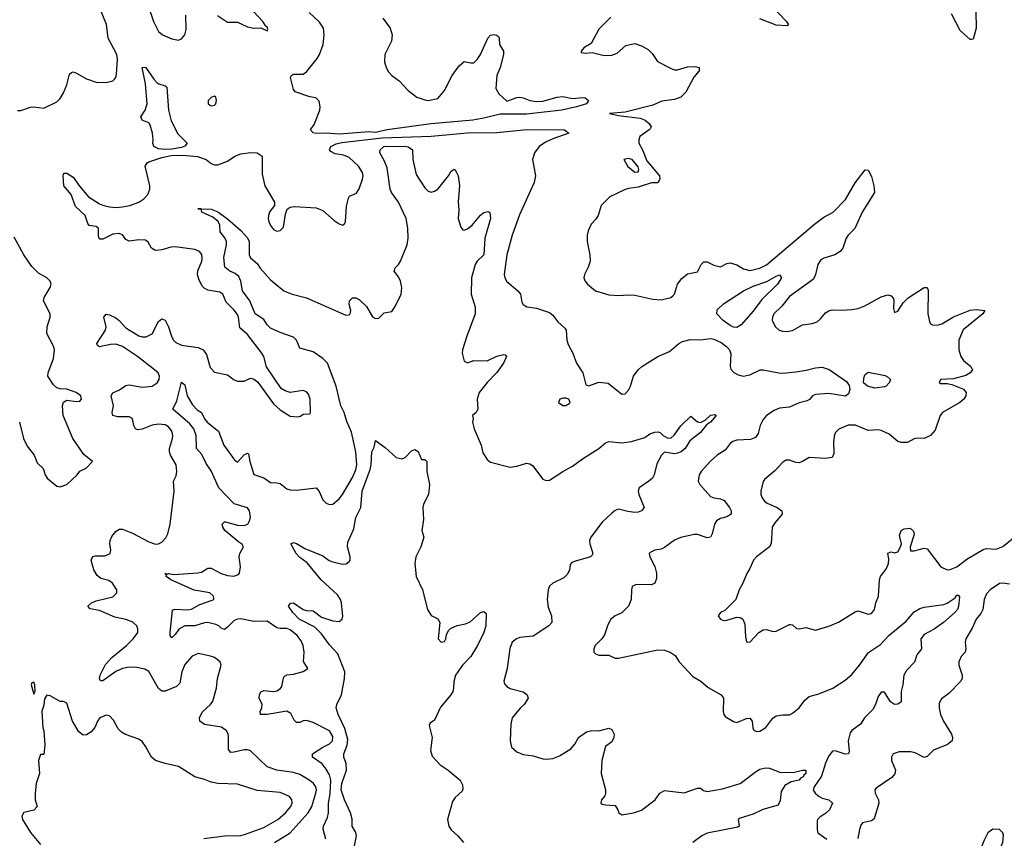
# Model space of a CAD drawing. Header units: inches. Extents: x 1603819 to 1745079, y 385938 to 533966.
# Tile 360 of 561: x 1691804 to 1697799, y 444016 to 449002. Entities that reach past the tile are written whole.
import ezdxf

# ---------------------------------------------------------------- set-up
doc = ezdxf.new("R2010")
doc.units = ezdxf.units.IN
doc.header["$MEASUREMENT"] = 0
doc.layers.add('B6494', color=7, linetype='Continuous')

msp = doc.modelspace()

# ---------------------------------------------------------------- linework, layer by layer
at = {"layer": 'B6494', "color": 5}
for points, elevation in [([(1691790, 448448.9), (1691810, 448448.9), (1691870, 448468.5), (1691890.4, 448470.4), (1691950, 448462.8), (1692030, 448502), (1692050, 448522), (1692070, 448556), (1692090, 448604.7), (1692107.3, 448670), (1692119.5, 448680.5), (1692130, 448683.8), (1692150, 448676.5), (1692210, 448641.1), (1692270, 448620.3), (1692330, 448619), (1692370, 448628.9), (1692381.4, 448638.6), (1692389.7, 448650.3), (1692393.7, 448670), (1692398.4, 448761.6), (1692395, 448790), (1692342.5, 448890), (1692332.4, 448972.4), (1692270, 449128)], 380), ([(1692585.8, 449085.8), (1692619.5, 448990), (1692650, 448930.6), (1692674, 448910), (1692730, 448884.9), (1692770, 448877.1), (1692790, 448884.9), (1692809.5, 448910), (1692818.3, 448941.7), (1692815.6, 449030)], 380), ([(1693007.3, 449027.3), (1693070, 448986), (1693130, 448986), (1693190, 448958.8), (1693230, 448951), (1693271.6, 448951.6), (1693310, 448934), (1693315.3, 448944.7), (1693310, 448958), (1693302, 448962), (1693284, 448990), (1693171.5, 449111.5)], 380), ([(1696378.3, 449090), (1696472.2, 448990), (1696484, 448970), (1696476, 448964), (1696410, 448969.2), (1696310, 449006)], 380), ([(1694014.4, 449010), (1694059.3, 448950), (1694070.9, 448910), (1694067.3, 448870), (1694027.2, 448790), (1694025.5, 448745.5), (1694034.9, 448710), (1694050, 448684), (1694070, 448662), (1694113.4, 448630), (1694170, 448570.5), (1694222.8, 448530), (1694270, 448512.7), (1694290.4, 448510.4), (1694350, 448521.6), (1694391.3, 448570), (1694437.5, 448662.5), (1694479, 448721), (1694510, 448746), (1694550, 448738), (1694570, 448739.3), (1694590, 448758.4), (1694610, 448790.4), (1694654, 448890), (1694670, 448907.2), (1694690, 448911.3), (1694707.5, 448907.5), (1694718.6, 448898.6), (1694723.7, 448890), (1694724.6, 448850), (1694750.4, 448810), (1694750.3, 448790), (1694730.3, 448709.7), (1694710, 448662), (1694702, 448582), (1694721, 448550), (1694770, 448504.7), (1694830, 448527.7), (1694849.6, 448530.4), (1694870, 448526.7), (1694909.4, 448509.4), (1694950, 448502.8), (1694990, 448506.4), (1695077.2, 448530), (1695110, 448533.4), (1695170, 448521.5), (1695230, 448528.4), (1695246.4, 448526.4), (1695267.7, 448510), (1695255.5, 448490), (1695194.9, 448470), (1695103.8, 448450), (1694890, 448426.9), (1694730, 448426.2), (1694630, 448401.1), (1694563, 448390), (1694310, 448366.8), (1694041.6, 448330), (1693970, 448315.2), (1693930, 448317.8), (1693830, 448309.9), (1693750, 448303.9), (1693670.5, 448309.5), (1693610, 448307.6), (1693591.7, 448311.7), (1693575.4, 448330), (1693596.3, 448363.7), (1693630.5, 448450), (1693633, 448470), (1693626.3, 448506.3), (1693606.2, 448526.2), (1693570, 448532.2), (1693482, 448562), (1693470, 448576.2), (1693451.8, 448650), (1693458, 448662), (1693470, 448669.2), (1693529.9, 448670.1), (1693550, 448683.2), (1693615.2, 448764.8), (1693630, 448790.5), (1693650.9, 448850.9), (1693657.8, 448910), (1693654, 448950), (1693630, 448985.7), (1693565.8, 449045.8)], 360), ([(1697625.5, 449054.5), (1697627, 448950), (1697610, 448884), (1697598.7, 448881.3), (1697590, 448881.3), (1697530, 448935.1), (1697476.7, 449036.7)], 380), ([(1695403.8, 449016.2), (1695330, 448943.7), (1695282.5, 448857.5), (1695238, 448830), (1695222, 448810), (1695222, 448802), (1695250, 448798), (1695290, 448801), (1695363.4, 448783.4), (1695410, 448786.4), (1695442.5, 448797.5), (1695494.8, 448845.2), (1695550, 448856), (1695590, 448842.8), (1695630, 448820.7), (1695655.6, 448795.6), (1695687.4, 448747.4), (1695770, 448704.9), (1695790, 448697), (1695810, 448696), (1695870, 448713.6), (1695916.5, 448716.5), (1695941, 448710), (1695940.7, 448690), (1695909.1, 448650.9), (1695860.3, 448559.7), (1695828.4, 448530), (1695790, 448515.5), (1695714.1, 448505.9), (1695658.9, 448481.1), (1695490, 448438.3), (1695396, 448430), (1695450, 448418), (1695581.3, 448401.3), (1695612, 448390), (1695637.1, 448370), (1695648, 448350), (1695642.4, 448337.6), (1695637.3, 448330), (1695579.3, 448290), (1695572.7, 448270), (1695574.4, 448250), (1695596.5, 448210), (1695622, 448142), (1695698.8, 448050), (1695701, 448030), (1695690, 448009), (1695650, 448009), (1695570, 447980.9), (1695510, 447973.2), (1695490, 447966.6), (1695397.1, 447922.9), (1695344, 447870), (1695326, 447810), (1695312.5, 447787.5), (1695284.1, 447755.9), (1695264.9, 447715.1), (1695259.3, 447690), (1695258.6, 447650), (1695275.3, 447570), (1695276.4, 447530), (1695265.7, 447494.3), (1695242, 447450), (1695239.3, 447430), (1695246, 447410), (1695262, 447390), (1695310.3, 447350.3), (1695390, 447326.7), (1695450, 447320.9), (1695510, 447325.3), (1695550, 447322.8), (1695658.7, 447298.7), (1695710, 447294.6), (1695769, 447310), (1695780.8, 447319.2), (1695791.5, 447330), (1695808.2, 447390), (1695835, 447425), (1695870, 447453.7), (1695930, 447466.7), (1695952.6, 447510), (1695970, 447527.4), (1695990, 447526.7), (1696030, 447506.3), (1696070, 447496.5), (1696110, 447517.4), (1696130, 447521.2), (1696170, 447509.5), (1696210, 447484.6), (1696250, 447474.3), (1696310, 447487.8), (1696350, 447509.4), (1696376.7, 447530), (1696643.4, 447756.6), (1696700.7, 447799.3), (1696756.5, 447830), (1696832.7, 447907.3), (1696890, 448007.6), (1696952.1, 448087.9), (1696970, 448086), (1696990, 448047.3), (1697003.9, 447990), (1697007.6, 447950), (1696932.9, 447830), (1696889.4, 447730.6), (1696848.2, 447690), (1696835.2, 447670), (1696816.1, 447610), (1696800.3, 447590), (1696766.4, 447570), (1696699.5, 447550), (1696681.8, 447538.2), (1696663, 447510), (1696650.2, 447449.8), (1696638, 447422), (1696490, 447316.4), (1696443.5, 447256.5), (1696394.9, 447210), (1696386.7, 447190), (1696386.3, 447170), (1696404.9, 447130), (1696428.2, 447110), (1696450, 447104), (1696477.6, 447102.4), (1696510, 447108.4), (1696570, 447143.2), (1696628.7, 447151.3), (1696658.9, 447161.1), (1696680.6, 447179.4), (1696710, 447215.8), (1696731, 447229), (1696750, 447234.9), (1696810, 447231.7), (1696870, 447235.6), (1696910, 447243.6), (1696950, 447259.7), (1697050, 447313.8), (1697090, 447325.3), (1697110, 447319.3), (1697123.4, 447303.4), (1697126.7, 447290), (1697123.4, 447243.4), (1697130, 447218), (1697150, 447226.8), (1697182.9, 447277.1), (1697212.5, 447307.5), (1697310.7, 447370.7), (1697330, 447371), (1697335.1, 447355.1), (1697332.6, 447210), (1697343.6, 447163.6), (1697350.2, 447150.2), (1697362.2, 447142.2), (1697390, 447141.8), (1697418.7, 447150), (1697490, 447191.6), (1697590, 447232.2), (1697630, 447236.5), (1697681, 447230), (1697667.7, 447210), (1697548.1, 447111.9), (1697522.4, 447050), (1697522.8, 446990), (1697533.8, 446950), (1697550, 446926), (1697595.5, 446890), (1697605.5, 446870), (1697590.4, 446850), (1697564.8, 446835.2), (1697490, 446813.5), (1697410, 446811.1), (1697403, 446790), (1697410, 446785.3), (1697450, 446785.3), (1697479.6, 446779.6), (1697550, 446750.3), (1697566.4, 446730), (1697565.3, 446710), (1697552.2, 446690), (1697527.2, 446670), (1697423.2, 446610), (1697408.4, 446590), (1697378, 446502), (1697350, 446468.4), (1697311, 446450), (1697266.5, 446453.5), (1697250, 446449.6), (1697210, 446427.3), (1697170, 446426), (1697150, 446433.3), (1697097.6, 446477.6), (1697050, 446498.8), (1697030, 446503.5), (1696970, 446499.1), (1696892.7, 446532.7), (1696847.7, 446532.3), (1696792.2, 446507.8), (1696774, 446490), (1696765.7, 446474.3), (1696758.8, 446430), (1696760.7, 446359.3), (1696750, 446335.1), (1696710.5, 446329.5), (1696610, 446335.4), (1696570, 446309.7), (1696550, 446302.4), (1696530, 446303.6), (1696490, 446318.4), (1696470, 446318.4), (1696450, 446307), (1696404.7, 446255.3), (1696338.2, 446201.8), (1696330.2, 446189.8), (1696316.5, 446130), (1696316.9, 446110), (1696324.6, 446090), (1696338.9, 446070), (1696356, 446056), (1696416.3, 446030), (1696443.8, 446010), (1696446.4, 445990), (1696401.9, 445938.1), (1696386, 445910), (1696378.4, 445810), (1696368.8, 445791.2), (1696289.2, 445730.8), (1696272, 445710), (1696250, 445658), (1696231.2, 445628.8), (1696207.4, 445570), (1696184.2, 445530), (1696164.4, 445470), (1696096.7, 445403.3), (1696071, 445390), (1696056, 445370), (1696070, 445351.3), (1696090, 445343), (1696110, 445344.4), (1696170, 445361.6), (1696190, 445360.5), (1696206.8, 445350), (1696219.9, 445319.9), (1696223.4, 445243.4), (1696230, 445212), (1696250, 445211), (1696305.1, 445270), (1696330, 445284.6), (1696350, 445287.4), (1696390, 445276), (1696410, 445277), (1696490, 445317.3), (1696497.3, 445317.3), (1696510, 445316), (1696533.4, 445293.4), (1696550, 445290.6), (1696590, 445299.1), (1696650, 445283.8), (1696730, 445307.8), (1696790, 445331.7), (1696890, 445395.8), (1696910, 445400.4), (1696970, 445381.3), (1696990, 445385.7), (1697007.6, 445410), (1697016.2, 445450), (1697032, 445490), (1697039, 445590), (1697046, 445610), (1697081.3, 445658.7), (1697094, 445690), (1697096.6, 445716.6), (1697090, 445752), (1697110, 445761), (1697130, 445754.8), (1697150, 445761), (1697167, 445790), (1697172.3, 445810), (1697160.9, 445859.1), (1697170, 445890.8), (1697190, 445901), (1697225.4, 445905.4), (1697246.8, 445886.8), (1697250, 445866), (1697224.9, 445790), (1697227.1, 445767.1), (1697250, 445766.7), (1697310, 445783), (1697330, 445779.2), (1697412, 445670), (1697450, 445650.2), (1697470, 445652.3), (1697510, 445669.3), (1697570, 445715.1), (1697670, 445775.5), (1697690, 445779.8), (1697750, 445776.3), (1697790, 445792.1), (1697854.4, 445845.6)], 380), ([(1693356.1, 443990), (1693451.5, 444050), (1693559.5, 444170), (1693583.6, 444210), (1693607.9, 444290), (1693611, 444310), (1693607.2, 444330), (1693592.2, 444350), (1693570, 444367.9), (1693510, 444404.7), (1693470, 444416.2), (1693370, 444430.5), (1693311.5, 444450), (1693209, 444549), (1693190, 444555.3), (1693170, 444555.2), (1693110, 444539.8), (1693090, 444538.9), (1693075.8, 444555.8), (1693075.1, 444635.1), (1693072.8, 444652.8), (1693063.7, 444670), (1693031.9, 444691.9), (1692929.7, 444709.7), (1692900.9, 444730), (1692898.4, 444750), (1692915.6, 444784.4), (1692965.6, 444830), (1692979.7, 444850), (1693003.1, 444930), (1693008.7, 444990), (1693031.2, 445070), (1693025.1, 445090), (1692990, 445116), (1692965.5, 445125.5), (1692890, 445140.5), (1692854.3, 445125.7), (1692810, 445074), (1692791.3, 445030), (1692778.8, 444961.2), (1692758.9, 444941.1), (1692690, 444910.9), (1692670, 444911.1), (1692650, 444927.8), (1692590, 445031.8), (1692566, 445046), (1692517, 445057), (1692470, 445058.5), (1692430, 445049.9), (1692388.4, 445031.6), (1692310, 444975.1), (1692295.1, 444975.1), (1692288.9, 444988.9), (1692294, 445010), (1692325.9, 445074.1), (1692364, 445116), (1692455, 445190), (1692495.3, 445230), (1692522.6, 445270), (1692524, 445290), (1692517.4, 445310), (1692492.3, 445332.3), (1692450, 445348.4), (1692383.2, 445363.2), (1692290, 445403.2), (1692233.1, 445413.1), (1692218.4, 445430), (1692240.5, 445450), (1692270, 445462.8), (1692370, 445487.4), (1692395.6, 445510), (1692395.6, 445530), (1692369.4, 445570), (1692346.7, 445586.7), (1692298.5, 445598.5), (1692275.6, 445615.6), (1692255.5, 445650), (1692239.7, 445710), (1692250, 445732.4), (1692263.5, 445736.5), (1692323, 445737), (1692355.1, 445750), (1692358, 445770), (1692351.9, 445810), (1692354.5, 445830), (1692365.8, 445854.2), (1692390, 445883.8), (1692410, 445898), (1692430, 445899.5), (1692490, 445874), (1692590, 445820.8), (1692630, 445807.9), (1692650, 445808.9), (1692670, 445818.4), (1692694.5, 445845.5), (1692706.3, 445870), (1692720.5, 445930), (1692745.1, 446130), (1692740.5, 446190), (1692755.8, 446224.2), (1692761.4, 446250), (1692757.2, 446290), (1692721.8, 446350), (1692716.2, 446370), (1692715.3, 446390), (1692734.8, 446450), (1692737, 446470), (1692730, 446495.4), (1692710, 446521.6), (1692690, 446533.4), (1692650, 446537.3), (1692610, 446531.6), (1692550, 446507.2), (1692523.8, 446503.8), (1692508.8, 446510), (1692499.8, 446530), (1692491.6, 446570), (1692479.1, 446579.1), (1692470, 446582.8), (1692402.1, 446582.1), (1692371.2, 446591.2), (1692367.7, 446610), (1692375.7, 446650), (1692360.8, 446710), (1692371.6, 446728.4), (1692412.1, 446747.9), (1692450, 446772.8), (1692470, 446778.5), (1692550, 446763), (1692610.6, 446769.4), (1692641.3, 446790), (1692652.2, 446810), (1692655.1, 446830), (1692646.6, 446850), (1692625.1, 446870), (1692521.2, 446950), (1692430, 447011.3), (1692390, 447026.2), (1692355.9, 447024.1), (1692290, 447009.8), (1692278, 447018), (1692274, 447030), (1692327.2, 447110), (1692331, 447131), (1692317, 447190), (1692330, 447207.3), (1692350, 447204.4), (1692390, 447185.3), (1692410.1, 447170.1), (1692450, 447124.5), (1692530, 447076.8), (1692550, 447069.4), (1692574.5, 447070), (1692610, 447089.3), (1692650, 447163.1), (1692670, 447180.3), (1692690, 447172.2), (1692710, 447130.4), (1692730, 447068.5), (1692739.7, 447050), (1692754.8, 447034.8), (1692790, 447019), (1692890, 447005.2), (1692920.9, 446990), (1692941.8, 446961.8), (1692963.9, 446883.9), (1692990, 446854.4), (1693070, 446838), (1693110, 446808.4), (1693130, 446799.5), (1693170, 446799.1), (1693210, 446817.3), (1693232.1, 446812.1), (1693253.3, 446793.3), (1693350, 446662), (1693390, 446625.5), (1693450, 446587.3), (1693496.5, 446583.5), (1693513.2, 446586.8), (1693530, 446598), (1693570, 446602), (1693575.3, 446610), (1693572.3, 446690), (1693561.5, 446721.5), (1693550, 446736), (1693530, 446742.7), (1693450, 446731.3), (1693420.4, 446740.4), (1693396.2, 446756.2), (1693307.4, 446887.4), (1693290.9, 446950), (1693278.9, 446970), (1693190, 447084), (1693144.4, 447124.4), (1693136.4, 447190), (1693130, 447205.4), (1693110, 447232.8), (1693060.6, 447280.6), (1693040.9, 447330), (1693022.8, 447342.8), (1692950, 447353.6), (1692926.4, 447366.4), (1692916.8, 447376.8), (1692896, 447416), (1692886.5, 447450), (1692888.4, 447471.6), (1692913.6, 447530), (1692915.8, 447550), (1692912.1, 447572.1), (1692898.5, 447590), (1692870, 447602.6), (1692750, 447617.6), (1692724.5, 447615.5), (1692670, 447599.7), (1692630, 447596.2), (1692606, 447610), (1692585.8, 447645.8), (1692570, 447658.4), (1692530, 447660.4), (1692470, 447653.5), (1692450, 447662.4), (1692430.5, 447690.5), (1692410, 447698.9), (1692370, 447695.8), (1692310, 447664.5), (1692290, 447664.2), (1692283.6, 447683.6), (1692283.1, 447730), (1692270, 447742.2), (1692227.7, 447747.7), (1692219.3, 447759.3), (1692202.5, 447810), (1692144.6, 447864.6), (1692116.5, 447936.5), (1692071.9, 447990), (1692068.7, 448051.3), (1692072.7, 448067.3), (1692090, 448066), (1692130, 448043.5), (1692167.7, 447987.7), (1692223.5, 447923.5), (1692290, 447881), (1692310, 447871.5), (1692350, 447862.1), (1692390, 447858.3), (1692430, 447860.9), (1692474.5, 447870), (1692530, 447889.4), (1692559.1, 447910), (1692583.4, 447936.6), (1692596.1, 447970), (1692595.8, 447990), (1692567.2, 448110), (1692579.7, 448130), (1692590, 448135.1), (1692670, 448162.7), (1692725.4, 448174.6), (1692797.5, 448177.5), (1692887.5, 448167.5), (1692939.3, 448150), (1692970, 448126.4), (1692990, 448117.1), (1693010, 448118.4), (1693070, 448139.5), (1693113, 448170), (1693150, 448185.5), (1693210, 448193.3), (1693250.7, 448190.7), (1693281.1, 448170), (1693280.3, 448060.3), (1693297.1, 447990), (1693356.3, 447890), (1693354.8, 447870), (1693327.1, 447832.9), (1693318.4, 447810), (1693316.4, 447790), (1693321.3, 447770), (1693330, 447747.3), (1693350, 447724), (1693370, 447714), (1693390, 447717.3), (1693410, 447738), (1693422, 447818), (1693432.5, 447847.5), (1693450, 447858.8), (1693477, 447863), (1693610, 447854.8), (1693650, 447839.1), (1693719, 447779), (1693750, 447757.6), (1693770, 447750.6), (1693781.5, 447758.5), (1693787.6, 447772.4), (1693793.3, 447866.7), (1693805.1, 447914.9), (1693812.9, 447927.1), (1693854.3, 447945.7), (1693870, 447971), (1693892.1, 448030), (1693895, 448050), (1693891.7, 448070), (1693867, 448110), (1693810, 448161.6), (1693776.3, 448176.3), (1693724.3, 448184.3), (1693698.8, 448198.8), (1693689.8, 448210), (1693698.5, 448230), (1693730, 448245.9), (1693766.1, 448253.9), (1694010, 448282), (1694310, 448293.2), (1694530, 448312.3), (1694710, 448313.6), (1694892.2, 448332.2), (1695121, 448330), (1695146.8, 448310), (1695050, 448276.8), (1695004.4, 448255.6), (1694966, 448230), (1694938.3, 448190), (1694926, 448150), (1694943.6, 448050), (1694936.6, 448010), (1694846.3, 447813.7), (1694802.1, 447690), (1694769.2, 447569.2), (1694753.7, 447450), (1694757.4, 447430), (1694770, 447407.2), (1694837.6, 447350), (1694852.2, 447330), (1694861.7, 447281.7), (1694870, 447266.8), (1694892.3, 447252.3), (1694950, 447244.9), (1695030, 447218.7), (1695050, 447201.6), (1695080.8, 447160.8), (1695122.8, 447122.8), (1695130.3, 447110), (1695135.3, 447050), (1695143.2, 447023.2), (1695170.8, 446970), (1695194.8, 446910), (1695233, 446850), (1695250, 446778), (1695270, 446770.8), (1695330, 446794.8), (1695387.7, 446787.7), (1695470, 446720.7), (1695490, 446722.8), (1695510, 446746), (1695522, 446770), (1695540.9, 446830), (1695569.4, 446870), (1695591.1, 446888.9), (1695689.2, 446950), (1695759.4, 446980.6), (1695817.2, 447030), (1695839.4, 447040.6), (1695885.9, 447054.1), (1695950, 447051.3), (1696010, 447060.1), (1696030, 447056.5), (1696075, 447035), (1696108.6, 447010), (1696125.3, 446990), (1696133.6, 446966.4), (1696129.3, 446889.3), (1696133.5, 446873.5), (1696152.2, 446852.2), (1696178.4, 446838.4), (1696210, 446831.4), (1696230, 446834.2), (1696250, 446838.9), (1696311.7, 446868.3), (1696330.9, 446869.1), (1696425.5, 446850), (1696450, 446849.1), (1696530, 446856.4), (1696593.4, 446866.6), (1696650, 446881.6), (1696690, 446885.9), (1696731.9, 446871.9), (1696837.1, 446797.1), (1696853.7, 446773.7), (1696857.9, 446750), (1696850, 446723.7), (1696831.2, 446708.8), (1696730, 446724.9), (1696650, 446719.4), (1696632, 446710), (1696612.6, 446687.4), (1696599.1, 446680.9), (1696550, 446668.6), (1696490, 446641.2), (1696430, 446635.3), (1696398, 446622), (1696351.8, 446590), (1696330, 446566), (1696312.8, 446530), (1696299.3, 446480.7), (1696283.1, 446456.9), (1696254.3, 446445.7), (1696170, 446441.2), (1696146.7, 446433.3), (1696130, 446420.5), (1696099.5, 446380.5), (1696050, 446349.7), (1696010, 446313.1), (1695953.1, 446250), (1695941.1, 446230), (1695935.8, 446190), (1695944.4, 446170), (1696010, 446098.4), (1696030.2, 446090.2), (1696070, 446084), (1696093.2, 446073.2), (1696125.3, 446030), (1696134.9, 446010), (1696134.9, 445990), (1696110, 445973.3), (1696070, 445963.5), (1696047.4, 445950), (1696033.8, 445930), (1696020.3, 445870), (1696010, 445849.6), (1695990, 445846), (1695930, 445867), (1695910, 445866.6), (1695830, 445847.4), (1695790, 445830.9), (1695730, 445786.2), (1695710, 445777.6), (1695670.3, 445769.7), (1695643.4, 445756.6), (1695637.3, 445750), (1695640.4, 445730), (1695671.2, 445671.2), (1695682, 445630), (1695682, 445598), (1695670.5, 445570), (1695650, 445559.6), (1695558, 445562), (1695534, 445550), (1695528.7, 445530), (1695526.7, 445470), (1695510.4, 445430), (1695470.2, 445389.8), (1695430, 445371.2), (1695403.7, 445350), (1695385.1, 445314.9), (1695364.9, 445255.1), (1695348.2, 445230), (1695308.2, 445190), (1695299.1, 445170), (1695298.8, 445150), (1695310, 445138.8), (1695330, 445130.6), (1695390, 445130.4), (1695430, 445112.4), (1695450, 445112), (1695690, 445164), (1695730, 445160.9), (1695764, 445150), (1695795.8, 445130), (1695818.4, 445090), (1695901.7, 445001.7), (1695951.8, 444971.8), (1695995.1, 444935.1), (1696074.9, 444890), (1696088.5, 444870), (1696088.1, 444788.1), (1696090.7, 444770), (1696098.5, 444758.5), (1696150, 444727.7), (1696170, 444721.6), (1696230, 444746), (1696250, 444748), (1696263.1, 444730), (1696267.8, 444687.8), (1696274.2, 444674.2), (1696290, 444666.7), (1696310, 444668.7), (1696347.3, 444690), (1696390, 444747.7), (1696410, 444761.6), (1696450, 444768.2), (1696490, 444768.2), (1696510, 444777.1), (1696549.4, 444810), (1696583.7, 444856.3), (1696610, 444879.3), (1696670, 444894.6), (1696754, 444930), (1696830, 444979.7), (1696870, 445013.8), (1696917.5, 445070), (1696971.7, 445148.3), (1697044.5, 445195.5), (1697096.1, 445250), (1697202.3, 445337.7), (1697250, 445395.5), (1697284.4, 445415.6), (1697310, 445423.8), (1697430, 445440.3), (1697450, 445448.7), (1697498.8, 445481.2), (1697510, 445497.3), (1697517.3, 445497.3), (1697526, 445486), (1697519.5, 445430), (1697512.9, 445410), (1697497.2, 445390), (1697429.2, 445330), (1697370.8, 445289.2), (1697310, 445256.3), (1697291, 445230), (1697295.5, 445170), (1697266.8, 445133.2), (1697251.3, 445088.7), (1697202.8, 445037.2), (1697186.8, 445010), (1697181.7, 444950), (1697171.8, 444910), (1697170, 444847.8), (1697150, 444832.6), (1697130, 444831.1), (1697106.3, 444846.3), (1697070, 444905.4), (1697050, 444905.7), (1697030, 444878.7), (1697013.7, 444830), (1696998.8, 444801.2), (1696948.4, 444750), (1696923.2, 444710), (1696870, 444671.8), (1696861.2, 444658.8), (1696848.8, 444610), (1696853.9, 444546.1), (1696850.2, 444529.8), (1696830, 444528), (1696770, 444548.4), (1696753.1, 444546.9), (1696730, 444518.4), (1696710, 444473.3), (1696685.8, 444394.2), (1696640.7, 444330), (1696634.3, 444310), (1696646.3, 444290), (1696671.8, 444270), (1696690, 444260.2), (1696730.7, 444250), (1696751.8, 444230), (1696735, 444190), (1696712.2, 444167.8), (1696675.4, 444144.6), (1696661.1, 444130), (1696659.9, 444120.1), (1696659.6, 444070), (1696664.2, 444050), (1696717.6, 444010)], 360), ([(1693667.8, 444010), (1693650.9, 444070.9), (1693652.7, 444090), (1693677.1, 444142.9), (1693684.1, 444170), (1693683.6, 444230), (1693693.5, 444286.5), (1693697.9, 444370), (1693690, 444403.1), (1693670, 444436), (1693644.7, 444470), (1693587.6, 444510), (1693587.3, 444530), (1693649.3, 444570.7), (1693690, 444590.2), (1693707.8, 444610), (1693710, 444635.1), (1693690, 444669.7), (1693590, 444720.3), (1693550, 444732.5), (1693530, 444731.7), (1693510, 444722), (1693490, 444720.5), (1693475.9, 444735.9), (1693455, 444775), (1693430, 444789.7), (1693309.8, 444769.8), (1693269.2, 444770), (1693267.3, 444787.3), (1693278.7, 444810), (1693279.6, 444830), (1693261.7, 444870), (1693264.4, 444890), (1693272.7, 444907.3), (1693290, 444915.6), (1693350, 444909.1), (1693370, 444914.2), (1693391.6, 444928.4), (1693399.8, 444940.2), (1693410, 444992), (1693417.2, 445002.8), (1693430, 445011), (1693470, 445016), (1693530, 445031.3), (1693558, 445050), (1693532.5, 445092.5), (1693536.1, 445150), (1693529, 445190), (1693517.7, 445217.7), (1693493.5, 445250), (1693450, 445285.6), (1693430, 445293.2), (1693390, 445292.9), (1693370, 445297.9), (1693310, 445337.7), (1693230, 445336.9), (1693150, 445352.6), (1693130, 445350.9), (1693110, 445342.5), (1693070, 445301.6), (1693050, 445287.8), (1693030, 445294.8), (1693015.5, 445310), (1692998.6, 445318.6), (1692950, 445329.9), (1692930, 445327.8), (1692870, 445309), (1692809.6, 445310.4), (1692772.1, 445290), (1692750, 445256.9), (1692730, 445237), (1692720.5, 445250), (1692719.8, 445270), (1692734.9, 445405.1), (1692748.8, 445411.2), (1692828.1, 445408.1), (1692850, 445412.2), (1692899.7, 445440.3), (1692974.8, 445465.2), (1692986.6, 445470), (1692986.6, 445473.4), (1692983.5, 445490), (1692962.4, 445510), (1692866.1, 445526.1), (1692723.6, 445590), (1692696.2, 445610), (1692698, 445618), (1692689.2, 445630), (1692704.7, 445624.7), (1692710, 445627.7), (1692743.2, 445623.2), (1692888.1, 445631.9), (1692910, 445637.4), (1692950, 445661.3), (1692970, 445661.8), (1693030, 445628.3), (1693070, 445616.5), (1693107.6, 445612.4), (1693136.6, 445623.4), (1693142.7, 445630), (1693149.3, 445670), (1693140.9, 445730), (1693143.7, 445750), (1693166, 445790), (1693156, 445810), (1693138.6, 445818.6), (1693053.3, 445890), (1693040.3, 445910), (1693037.7, 445930), (1693050, 445943.1), (1693057.1, 445942.9), (1693130, 445922.2), (1693170, 445920.5), (1693192.7, 445930), (1693204, 445950), (1693208.4, 445970), (1693203.7, 446010), (1693190, 446028.9), (1693110, 446051.9), (1693016.9, 446150), (1692970, 446253.5), (1692938.3, 446298.3), (1692912.7, 446352.7), (1692881.4, 446390), (1692878.5, 446470), (1692864.1, 446510), (1692839.9, 446539.9), (1692736.9, 446630), (1692760.8, 446679.2), (1692790, 446794.9), (1692810, 446778), (1692824.2, 446710), (1692856.5, 446656.5), (1692885.4, 446625.4), (1692911.3, 446610), (1692928.6, 446570), (1692945.6, 446550), (1693015, 446495), (1693046.9, 446410), (1693110, 446323.6), (1693130, 446307.2), (1693170, 446351.1), (1693190, 446361.1), (1693197.2, 446357.2), (1693204.6, 446310), (1693230, 446231.8), (1693291, 446211), (1693330, 446183.1), (1693370, 446181.7), (1693390, 446175.8), (1693430, 446144.9), (1693450, 446139.1), (1693490, 446137.1), (1693610, 446150.4), (1693627.8, 446127.8), (1693650, 446078), (1693670, 446056.4), (1693690, 446048.8), (1693710, 446051.8), (1693750, 446082.8), (1693770, 446110.3), (1693830, 446213.8), (1693850, 446259.5), (1693856.7, 446290), (1693850, 446369.2), (1693824.7, 446490), (1693794.8, 446554.8), (1693780.1, 446610), (1693759.6, 446650), (1693730.6, 446770), (1693677.1, 446910), (1693650, 446937.5), (1693590, 446978.7), (1693510, 447000.5), (1693488.7, 447050), (1693470, 447067.7), (1693390, 447096.1), (1693330, 447123.6), (1693310, 447142.8), (1693290, 447174.6), (1693236.8, 447210), (1693205.3, 447290), (1693160.2, 447350), (1693149.9, 447410), (1693137.5, 447437.5), (1693115.8, 447455.8), (1693082.6, 447470), (1693053.4, 447493.4), (1693047.5, 447552.5), (1693063.5, 447630), (1693063.5, 447650), (1693052.7, 447672.7), (1693025.1, 447710), (1693022.6, 447750), (1693012.4, 447772.4), (1692979.6, 447799.6), (1692913.2, 447830), (1692908.9, 447848.9), (1692888.7, 447850), (1692970, 447846.7), (1693010, 447831), (1693070, 447788.2), (1693150, 447718.4), (1693190, 447674), (1693200.1, 447650), (1693200.3, 447570), (1693210.2, 447550.2), (1693250, 447515.8), (1693267.8, 447487.8), (1693330, 447417), (1693412.2, 447350), (1693462, 447330), (1693550, 447306.7), (1693790, 447202.3), (1693810, 447203.1), (1693816.9, 447210), (1693819.7, 447230), (1693809.7, 447270), (1693812.3, 447290), (1693830, 447307.7), (1693850, 447308), (1693870, 447298), (1693915, 447255), (1693952.5, 447192.5), (1693970, 447180.7), (1693990, 447184), (1694023.3, 447216.7), (1694070, 447224.9), (1694090, 447254.9), (1694126.5, 447330), (1694130.4, 447369.6), (1694121.6, 447410), (1694110, 447435.3), (1694083.9, 447470), (1694089.7, 447490), (1694110.3, 447509.7), (1694121.5, 447530), (1694162.8, 447630), (1694169.3, 447670), (1694167.2, 447732.8), (1694156.9, 447790), (1694110.4, 447890.4), (1694068.7, 447950), (1694060.4, 447970), (1694040.3, 448100.3), (1694024, 448144), (1693997.4, 448190), (1693997.7, 448210), (1694021.1, 448230), (1694030, 448231.9), (1694090, 448228.4), (1694150, 448231.5), (1694170, 448227.4), (1694194.9, 448210), (1694198.5, 448150), (1694218.3, 448058.3), (1694270, 447977.4), (1694290, 447956.9), (1694310, 447951.5), (1694330, 447956.5), (1694349.6, 447970), (1694415.6, 448050), (1694430, 448079.1), (1694450, 448090.6), (1694459, 448079), (1694474, 448050), (1694482.6, 447990), (1694473.8, 447893.8), (1694478.4, 447841.6), (1694473.4, 447790), (1694490, 447738), (1694502.4, 447722.4), (1694510, 447719.1), (1694530, 447728.4), (1694559.6, 447750), (1694610, 447810.5), (1694630, 447827.7), (1694653.4, 447833.4), (1694666.8, 447826.8), (1694670.2, 447790), (1694635.3, 447670), (1694630.5, 447570), (1694590, 447531.5), (1694576.5, 447510), (1694554, 447430), (1694551.8, 447330), (1694577.1, 447250), (1694577.6, 447210), (1694525.9, 447074.1), (1694499.5, 446990), (1694497.6, 446970), (1694510, 446921), (1694530, 446910.7), (1694570, 446924.9), (1694650, 446923.8), (1694710, 446951.8), (1694750, 446963.1), (1694759.9, 446959.9), (1694768.4, 446950), (1694750.1, 446910), (1694710, 446851.8), (1694650, 446790.9), (1694601.6, 446730), (1694588.4, 446690), (1694593, 446630), (1694584, 446610), (1694560.7, 446590), (1694564, 446570), (1694561, 446550), (1694570.8, 446510), (1694613.4, 446410), (1694624.1, 446364.1), (1694650, 446322.8), (1694670, 446307.3), (1694790, 446275.6), (1694830, 446281.7), (1694890, 446301.3), (1694910, 446297.1), (1694926.7, 446286.7), (1694990, 446202.8), (1695010, 446194.9), (1695030, 446197.6), (1695111.6, 446250), (1695170, 446281.3), (1695230, 446327.8), (1695329.8, 446390.2), (1695370, 446424.9), (1695390, 446432.2), (1695470, 446424.9), (1695528, 446432), (1695610, 446457.4), (1695640.4, 446479.6), (1695670.3, 446490.3), (1695691.5, 446491.5), (1695706, 446486), (1695722, 446470), (1695750, 446453.8), (1695770, 446455.3), (1695789, 446471), (1695830, 446528.8), (1695890, 446587.3), (1695930, 446552.7), (1695950, 446547.7), (1695977.7, 446562.3), (1696010, 446593.1), (1696037.3, 446597.3), (1696044.7, 446590), (1696010.4, 446550), (1695985.8, 446534.2), (1695950, 446487.6), (1695883.8, 446436.2), (1695855.6, 446390), (1695831.6, 446370), (1695810, 446360.5), (1695790, 446358.3), (1695730, 446366.8), (1695710.7, 446349.3), (1695683.8, 446296.2), (1695667.2, 446230), (1695656.4, 446210), (1695635, 446190), (1695575.2, 446150), (1695570.1, 446130), (1695573.2, 446110), (1695606, 446030), (1695590.5, 446010), (1695570, 446001.1), (1695550, 446000.4), (1695505.9, 446005.9), (1695450, 446020.9), (1695430, 446012.3), (1695410, 445996.2), (1695350, 445941.3), (1695282.3, 445850), (1695272.9, 445830), (1695274.3, 445810), (1695292.7, 445750), (1695284.9, 445735.1), (1695272.6, 445727.4), (1695193.4, 445706.6), (1695165.4, 445694.6), (1695156.4, 445683.6), (1695151.6, 445648.4), (1695138.2, 445621.8), (1695116.9, 445603.1), (1695050.4, 445570), (1695029.4, 445550.6), (1695020.9, 445530), (1695016, 445470), (1695022.6, 445422.6), (1695041.1, 445370), (1695044.4, 445330), (1695024.9, 445310), (1694930, 445247.4), (1694850, 445237.8), (1694828, 445230), (1694802, 445210), (1694787.9, 445172.1), (1694772.3, 445050), (1694752.5, 444972.5), (1694755.6, 444955.6), (1694770, 444939.3), (1694790, 444928.7), (1694868.8, 444908.8), (1694894, 444890), (1694899.1, 444870), (1694875.5, 444830), (1694851.6, 444808.4), (1694803, 444750), (1694794, 444710), (1694790.5, 444610), (1694799.1, 444570), (1694830, 444543), (1694870, 444526), (1694930, 444517.1), (1694990, 444500.5), (1695010, 444498), (1695050, 444502.6), (1695090, 444519), (1695158.8, 444561.2), (1695183, 444590), (1695207, 444630), (1695255.6, 444664.4), (1695287.7, 444672.3), (1695330, 444670.7), (1695390, 444686), (1695410, 444678), (1695422.8, 444650), (1695420.7, 444630), (1695410, 444604), (1695370, 444575.3), (1695347.6, 444490), (1695344.2, 444410), (1695370.5, 444310), (1695370.5, 444290), (1695366.2, 444273.8), (1695347.3, 444250), (1695342.8, 444230), (1695350, 444222.8), (1695370, 444218.8), (1695430, 444216), (1695446, 444190), (1695451.3, 444170), (1695470, 444158.8), (1695542, 444170), (1695590, 444188), (1695672.7, 444250), (1695701.2, 444290), (1695730, 444307.7), (1695850, 444292), (1695930, 444321.3), (1695950, 444320.3), (1695967.7, 444307.7), (1695990, 444301.1), (1696084, 444316), (1696189.9, 444350.1), (1696290, 444424.9), (1696310, 444436), (1696344.1, 444444.1), (1696370, 444443.8), (1696435.9, 444415.9), (1696522, 444418), (1696570, 444431), (1696590.4, 444430), (1696590.3, 444410), (1696578.8, 444401.2), (1696574.9, 444390), (1696558.7, 444381.3), (1696550.3, 444370), (1696501.3, 444358.7), (1696462.9, 444337.1), (1696440.2, 444299.8), (1696434.2, 444245.8), (1696422, 444218), (1696329.4, 444190.6), (1696270, 444163), (1696190, 444138.4), (1696178.3, 444130), (1696185.5, 444090), (1696177.1, 444082.9), (1695990, 444046.6), (1695957.3, 444030), (1695902.8, 443990)], 340), ([(1691802, 446550), (1691827.7, 446450), (1691850, 446404.7), (1691891.3, 446350), (1691910, 446302), (1691947.3, 446267.3), (1691959.1, 446230), (1691970.8, 446210), (1692030, 446161), (1692050, 446156), (1692090, 446171), (1692154, 446230), (1692170, 446251.3), (1692208.9, 446271.1), (1692248, 446310), (1692194, 446354), (1692127.6, 446450), (1692069.4, 446590.6), (1692065.2, 446650), (1692070, 446672), (1692090, 446684.7), (1692150, 446676), (1692170, 446678.8), (1692181.2, 446690), (1692176, 446710), (1692148.7, 446730), (1692090, 446752), (1692050, 446753.2), (1692030, 446759), (1692010, 446777.2), (1691976.2, 446830), (1691977.6, 446850), (1692010, 446938), (1692015.1, 446990), (1692010, 447014), (1691969.4, 447090), (1691972, 447130), (1691989.3, 447190), (1691989.3, 447209.3), (1691949.3, 447290), (1691953.2, 447310), (1691989.4, 447370), (1691995.1, 447390), (1691989.2, 447410), (1691970, 447429.2), (1691917.4, 447457.4), (1691878, 447498), (1691829.5, 447569.5), (1691770, 447677.2)], 380), ([(1693838, 443950), (1693854.5, 444030), (1693850.7, 444050.7), (1693829.1, 444090), (1693827.3, 444132.7), (1693818.1, 444170), (1693781.2, 444250), (1693761.3, 444310), (1693765.7, 444350), (1693793.4, 444430), (1693791.9, 444471.9), (1693778.3, 444510), (1693776.5, 444530), (1693797.4, 444582.6), (1693801.7, 444618.3), (1693784.1, 444684.1), (1693742, 444770), (1693731, 444810), (1693735.4, 444830), (1693762.6, 444890), (1693782.2, 444990), (1693784, 445030), (1693740.2, 445140.2), (1693690, 445193.5), (1693641.2, 445261.2), (1693601.4, 445301.4), (1693506, 445350), (1693467.2, 445390), (1693441.2, 445430), (1693452.9, 445447.1), (1693470, 445450.2), (1693529, 445409), (1693550, 445403.2), (1693590, 445401.7), (1693641.7, 445361.7), (1693710, 445340.2), (1693750, 445335.6), (1693766.6, 445350), (1693770.6, 445369.4), (1693763.9, 445450), (1693757.6, 445470), (1693739.6, 445499.6), (1693639.4, 445590), (1693554.5, 445694.5), (1693510, 445727), (1693487.5, 445750), (1693454, 445810), (1693470, 445816.4), (1693490, 445811.7), (1693540.7, 445780.7), (1693650, 445736.5), (1693688.2, 445708.2), (1693710, 445698.9), (1693770, 445684.6), (1693792.2, 445687.8), (1693810, 445700.7), (1693815.6, 445710), (1693816.3, 445730), (1693800.4, 445790), (1693801, 445819), (1693838.6, 445901.4), (1693851.2, 445970), (1693881.1, 446030), (1693889.9, 446130), (1693937.1, 446262.9), (1693943.5, 446290), (1693948.3, 446370), (1693961.2, 446398.8), (1693970, 446438), (1694030, 446396), (1694096, 446336), (1694132.9, 446327.1), (1694150, 446336), (1694190, 446376), (1694210, 446384.7), (1694230.9, 446370.9), (1694250, 446322), (1694270, 446322), (1694282, 446310), (1694283, 446250), (1694299.5, 446170), (1694292.3, 446110), (1694262.8, 446050), (1694258, 446030), (1694262.9, 445957.1), (1694253.4, 445890), (1694264.9, 445850), (1694247.3, 445790), (1694216.3, 445730), (1694210.5, 445690), (1694218, 445610), (1694255.5, 445530), (1694286.8, 445410), (1694310, 445372), (1694350, 445352), (1694362, 445330), (1694351, 445230), (1694370, 445211), (1694390, 445214.8), (1694399.5, 445230), (1694402, 445258), (1694416.6, 445283.4), (1694427.2, 445292.8), (1694467.7, 445312.3), (1694517.7, 445322.3), (1694546, 445334), (1694610, 445391), (1694630, 445398), (1694644.7, 445384.7), (1694643, 445310), (1694630.3, 445270), (1694591.5, 445190), (1694550, 445123), (1694500.5, 445070), (1694458, 445010), (1694447.7, 444970), (1694446, 444930), (1694440.3, 444910), (1694429, 444890), (1694366.6, 444813.4), (1694330, 444736.2), (1694303.8, 444716.2), (1694298, 444702), (1694315.5, 444630), (1694304.4, 444550), (1694315.9, 444515.9), (1694364, 444464), (1694413.4, 444430), (1694486, 444370), (1694501, 444341), (1694502, 444318), (1694497.3, 444302.7), (1694454.9, 444265.1), (1694439.5, 444240.5), (1694408.5, 444130), (1694417.1, 444090), (1694430, 444066.5), (1694470.6, 444030.6), (1694505.4, 443990)], 320), ([(1697830, 445562.9), (1697790, 445569.9), (1697770, 445568.4), (1697713.6, 445530), (1697690, 445504.7), (1697676, 445470), (1697668.6, 445410), (1697655.6, 445384.4), (1697627.3, 445350), (1697604, 445296), (1697564.9, 445230), (1697560.3, 445210), (1697564.9, 445170), (1697561.1, 445150), (1697537.1, 445122.9), (1697522.4, 445090), (1697522.4, 445070), (1697542.3, 445010), (1697543.1, 444990), (1697532, 444970), (1697461.5, 444898.5), (1697415.8, 444864.2), (1697402.2, 444837.8), (1697401.3, 444810), (1697410.2, 444770), (1697428.6, 444728.6), (1697477, 444650), (1697483.8, 444630), (1697480.7, 444610), (1697454, 444586), (1697368, 444552), (1697330, 444514.5), (1697310, 444507.8), (1697255.7, 444535.7), (1697230, 444542.2), (1697158.5, 444541.5), (1697123, 444530), (1697112.4, 444510), (1697112.4, 444490), (1697135.8, 444430), (1697131.8, 444408.2), (1697114.3, 444385.7), (1697018, 444322), (1697010.4, 444310), (1697012.2, 444290), (1697032.9, 444250), (1697035.6, 444230), (1697005.8, 444134.2), (1696990, 444122.2), (1696936.3, 444110), (1696924.8, 444095.2), (1696916.5, 444070), (1696906.4, 444013.6)], 380), ([(1692924.6, 444015.4), (1693050, 444031.2), (1693150, 444032.4), (1693179.7, 444040.3), (1693290, 444082.2), (1693376.1, 444130), (1693422.5, 444170), (1693454.8, 444210), (1693462.2, 444230), (1693461.5, 444250), (1693446, 444270), (1693390, 444294.6), (1693250, 444307.3), (1693130, 444345.6), (1693010, 444348.8), (1692970, 444358), (1692930, 444374), (1692870, 444389.7), (1692770, 444453.5), (1692690, 444470.8), (1692630, 444489.8), (1692605.5, 444510), (1692572.8, 444572.8), (1692550, 444604.8), (1692530, 444619.1), (1692447.7, 444647.7), (1692423.1, 444663.1), (1692402.9, 444682.9), (1692374.8, 444734.8), (1692350, 444762.4), (1692330, 444766.6), (1692292.4, 444750), (1692277.6, 444730), (1692261.2, 444690), (1692237.2, 444662.8), (1692210, 444645.3), (1692190, 444644.7), (1692164.8, 444664.8), (1692125.4, 444730), (1692090, 444838), (1692070, 444848), (1692050, 444848), (1691990, 444884), (1691970, 444888), (1691955.3, 444864.7), (1691950, 444826), (1691938.8, 444790), (1691944, 444690), (1691950.4, 444670), (1691957.1, 444582.9), (1691950, 444526), (1691930, 444526), (1691918, 444490), (1691924.7, 444410), (1691904.9, 444350), (1691897.3, 444290), (1691898.8, 444250), (1691911, 444210), (1691890, 444186.3), (1691830, 444173.2), (1691817.1, 444150), (1691820.5, 444130), (1691870.3, 444050.3), (1691930, 443978.8)], 380)]:
    msp.add_lwpolyline(points, dxfattribs=dict(at, elevation=elevation))
for points, elevation in [([(1692690, 448211.5), (1692650, 448215.3), (1692621, 448230), (1692614.6, 448250), (1692617.3, 448270), (1692613.2, 448310), (1692599, 448359), (1692590, 448374), (1692549.5, 448390), (1692540.5, 448410), (1692568.5, 448451.5), (1692580.8, 448490), (1692569.1, 448610), (1692550, 448711), (1692570, 448713), (1692619.8, 448639.8), (1692639, 448619), (1692650.2, 448610.2), (1692690, 448598.7), (1692700.4, 448590), (1692709.5, 448450), (1692725.6, 448385.6), (1692767.2, 448307.2), (1692823.9, 448250), (1692808.8, 448231.2), (1692790, 448223.6), (1692730, 448213.3)], 360), ([(1692990, 448535.3), (1692970, 448528), (1692952, 448510), (1692951.3, 448490), (1692970, 448476), (1692990, 448481), (1692999, 448490), (1693002, 448510), (1692998, 448530)], 380), ([(1695510, 448157), (1695482, 448150), (1695507.1, 448107.1), (1695550, 448072), (1695570, 448074), (1695574, 448090), (1695570, 448106), (1695532.7, 448150)], 380), ([(1696170, 447126.8), (1696150, 447128.9), (1696130, 447138.5), (1696086.4, 447170), (1696048, 447210), (1696050, 447234.6), (1696090, 447270.2), (1696210, 447350.3), (1696270, 447378.4), (1696353.7, 447406.3), (1696410, 447440.4), (1696430, 447447.3), (1696441.6, 447430), (1696418, 447390), (1696321.7, 447298.3), (1696270, 447226.5), (1696197.7, 447142.3)], 360), ([(1697010, 446757.7), (1696965.1, 446770), (1696942, 446790), (1696942.7, 446817.3), (1696950, 446838), (1696970, 446854.3), (1697073.7, 446833.7), (1697086.7, 446826.7), (1697106.8, 446810), (1697097.3, 446790), (1697079.1, 446770), (1697070, 446766)], 360), ([(1695130, 446697.2), (1695110, 446697.2), (1695092, 446690), (1695084.7, 446670), (1695110, 446651.3), (1695130, 446651.3), (1695150, 446664.7), (1695155.3, 446670), (1695148, 446690)], 360), ([(1691890, 444966), (1691878, 444962), (1691874, 444950), (1691890, 444894), (1691898, 444910), (1691895.3, 444950)], 380), ([(1697730, 444072), (1697698.8, 444050), (1697675.9, 444004.1), (1697632, 443890), (1697633.7, 443850), (1697648, 443830), (1697670, 443822.3), (1697690, 443827.8), (1697744.7, 443890), (1697789.6, 443990), (1697794.7, 444034.7), (1697789.4, 444050), (1697770, 444069.4)], 420)]:
    msp.add_lwpolyline(points, close=True, dxfattribs=dict(at, elevation=elevation))

doc.saveas('drawing.dxf')
